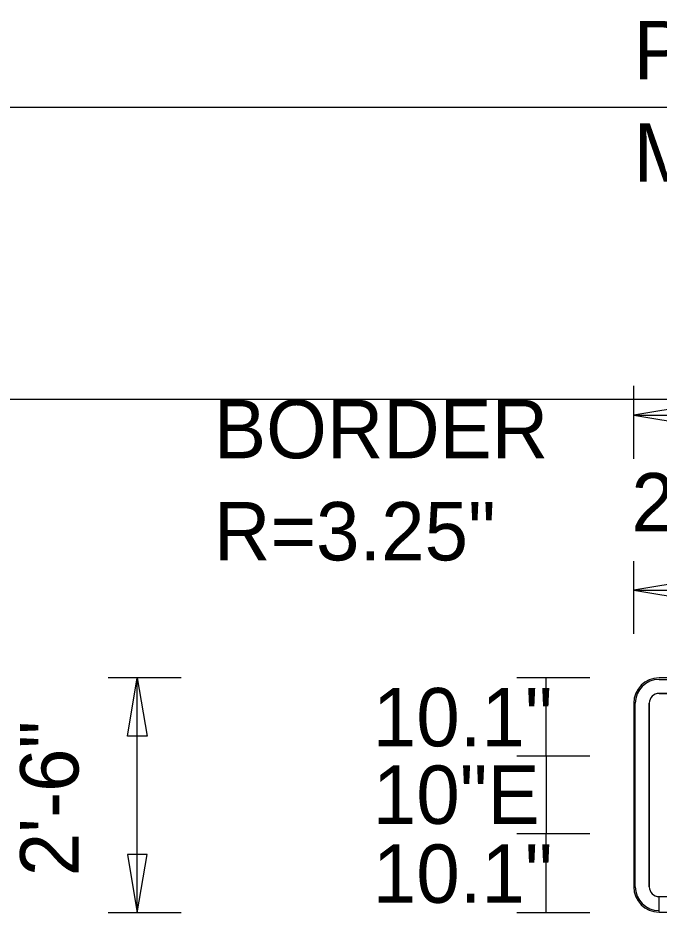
# Model space of a CAD drawing. Extents: x 1806251 to 1809821, y 414895 to 422886.
# Drawn here: x 1809676.982 to 1809677.806, y 415243.192 to 415244.342 of the extents above; entities that cross this region are included whole.
import ezdxf

# ---------------------------------------------------------------- set-up
doc = ezdxf.new("R2010")
doc.units = 0
for name, color, linetype in [('GSBWFILL', 7, 'Continuous'), ('GSCOLORFILL', 7, 'Continuous'), ('GSDIMS', 7, 'Continuous'), ('GSOUTLINE', 7, 'Continuous'), ('GSSHT', 7, 'Continuous')]:
    doc.layers.add(name, color=color, linetype=linetype)

msp = doc.modelspace()

# ---------------------------------------------------------------- linework, layer by layer
at = {"layer": 'GSBWFILL'}
for p, q in [((1809678.8815, 415243.4939), (1809677.8055, 415243.4939)), ((1809677.8055, 415243.4739), (1809678.8815, 415243.4739)), ((1809677.773, 415243.4614), (1809677.773, 415243.2254)), ((1809677.793, 415243.2254), (1809677.793, 415243.4614)), ((1809677.8055, 415243.1929), (1809677.8055, 415243.2129))]:
    msp.add_line(p, q, dxfattribs=at)
for centre, radius, start, end in [((1809677.8055, 415243.4614), 0.0325, 90, 180), ((1809677.8055, 415243.4614), 0.0125, 90, 180), ((1809677.8055, 415243.2254), 0.0325, 180, 270), ((1809677.8055, 415243.2254), 0.0125, 180, 270)]:
    msp.add_arc(centre, radius, start, end, dxfattribs=at)
at = {"layer": 'GSCOLORFILL'}
for p, q in [((1809678.8815, 415243.4939), (1809677.8055, 415243.4939)), ((1809678.8815, 415243.4939), (1809677.8055, 415243.4939)), ((1809678.8815, 415243.4939), (1809677.8055, 415243.4939)), ((1809677.8055, 415243.4919), (1809678.8815, 415243.4919)), ((1809677.8055, 415243.4739), (1809678.8815, 415243.4739)), ((1809677.773, 415243.4614), (1809677.773, 415243.2254)), ((1809677.773, 415243.4614), (1809677.773, 415243.2254)), ((1809677.773, 415243.4614), (1809677.773, 415243.2254)), ((1809677.775, 415243.2254), (1809677.775, 415243.4614)), ((1809677.793, 415243.2254), (1809677.793, 415243.4614)), ((1809677.8055, 415243.1929), (1809677.8055, 415243.2129)), ((1809677.8055, 415243.1929), (1809677.8055, 415243.1949)), ((1809677.8055, 415243.1929), (1809678.8815, 415243.1929))]:
    msp.add_line(p, q, dxfattribs=at)
for centre, radius, start, end in [((1809677.8055, 415243.4614), 0.0325, 90, 180), ((1809677.8055, 415243.4614), 0.0325, 90, 180), ((1809677.8055, 415243.4614), 0.0325, 90, 180), ((1809677.8055, 415243.4614), 0.0305, 90, 180), ((1809677.8055, 415243.4614), 0.0125, 90, 180), ((1809677.8055, 415243.2254), 0.0325, 180, 270), ((1809677.8055, 415243.2254), 0.0325, 180, 270), ((1809677.8055, 415243.2254), 0.0325, 180, 270), ((1809677.8055, 415243.2254), 0.0305, 180, 270), ((1809677.8055, 415243.2254), 0.0125, 180, 270)]:
    msp.add_arc(centre, radius, start, end, dxfattribs=at)
at = {"layer": 'GSDIMS'}
for p, q in [((1809677.773, 415243.7753), (1809677.773, 415243.869)), ((1809677.773, 415243.8315), (1809678.915, 415243.8315)), ((1809677.773, 415243.5503), (1809677.773, 415243.644)), ((1809677.773, 415243.6065), (1809677.981, 415243.6065)), ((1809677.1917, 415243.494), (1809677.098, 415243.494)), ((1809677.1355, 415243.192), (1809677.1355, 415243.494)), ((1809677.7168, 415243.494), (1809677.623, 415243.494)), ((1809677.6605, 415243.3934), (1809677.6605, 415243.494)), ((1809677.7168, 415243.3934), (1809677.623, 415243.3934)), ((1809677.7168, 415243.3934), (1809677.623, 415243.3934)), ((1809677.6605, 415243.3934), (1809677.6605, 415243.2934)), ((1809677.7168, 415243.2934), (1809677.623, 415243.2934)), ((1809677.7168, 415243.2934), (1809677.623, 415243.2934)), ((1809677.6605, 415243.192), (1809677.6605, 415243.2934)), ((1809677.1917, 415243.192), (1809677.098, 415243.192)), ((1809677.7168, 415243.192), (1809677.623, 415243.192))]:
    msp.add_line(p, q, dxfattribs=at)
for points in [[(1809677.773, 415243.8315), (1809677.848, 415243.819), (1809677.848, 415243.844)], [(1809677.773, 415243.6065), (1809677.848, 415243.594), (1809677.848, 415243.619)], [(1809677.1355, 415243.494), (1809677.148, 415243.419), (1809677.123, 415243.419)], [(1809677.1355, 415243.192), (1809677.148, 415243.267), (1809677.123, 415243.267)]]:
    msp.add_lwpolyline(points, close=True, dxfattribs=at)
at = {"layer": 'GSOUTLINE'}
for p, q in [((1809678.8815, 415243.4939), (1809677.8055, 415243.4939)), ((1809678.8815, 415243.4739), (1809677.8055, 415243.4739)), ((1809677.773, 415243.4614), (1809677.773, 415243.2254)), ((1809677.793, 415243.4614), (1809677.793, 415243.2254)), ((1809677.8055, 415243.2129), (1809678.8815, 415243.2129)), ((1809677.8055, 415243.1929), (1809678.8815, 415243.1929))]:
    msp.add_line(p, q, dxfattribs=at)
for centre, radius, start, end in [((1809677.8055, 415243.4614), 0.0325, 90, 180), ((1809677.8055, 415243.4614), 0.0125, 90, 180), ((1809677.8055, 415243.2254), 0.0325, 180, 270), ((1809677.8055, 415243.2254), 0.0125, 180, 270)]:
    msp.add_arc(centre, radius, start, end, dxfattribs=at)
at = {"layer": 'GSSHT'}
msp.add_line((1809672.1348, 415244.2272), (1809684.889, 415244.2272), dxfattribs=at)
msp.add_lwpolyline([(1809672.6339, 415243.8521), (1809684.638, 415243.8521), (1809684.638, 415236.3484), (1809672.6339, 415236.3484)], close=True, dxfattribs=at)

# ---------------------------------------------------------------- texts
at = {"layer": 'GSDIMS'}
for s, p in [('Panel Style: tab1.bsi', (1809677.773, 415244.2627)), ('M.U.T.C.D.: 2009 Edition', (1809677.773, 415244.1315)), ('BORDER', (1809677.234, 415243.776)), ('20.8"', (1809677.77, 415243.682)), ('R=3.25"', (1809677.234, 415243.6448)), ('10.1"', (1809677.438, 415243.4059)), ('10"E', (1809677.438, 415243.3063)), ('10.1"', (1809677.438, 415243.2049))]:
    msp.add_text(s, height=0.075, dxfattribs=at).set_placement(p)
msp.add_text('2\'-6"', height=0.075, rotation=90, dxfattribs=at).set_placement((1809677.06, 415243.239))

doc.saveas('drawing.dxf')
